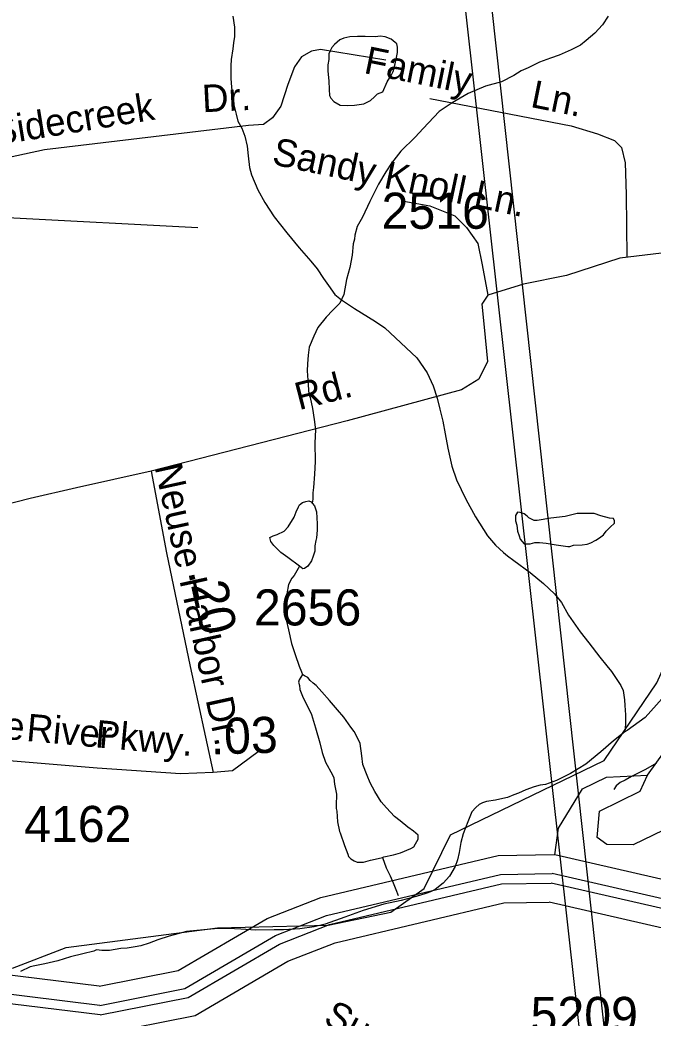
# Model space of a CAD drawing. Extents: x 2169602 to 2449496, y 721995 to 810662.
# Drawn here: x 2384505 to 2386697, y 785825 to 789281 of the extents above; entities that cross this region are included whole.
import ezdxf

# ---------------------------------------------------------------- set-up
doc = ezdxf.new("R2010")
doc.units = 0
doc.layers.add('Default', color=7, linetype='Continuous')

msp = doc.modelspace()

# ---------------------------------------------------------------- linework, layer by layer
at = {"layer": 'Default'}
for p, q in [((2384461.6, 788596.9), (2385121.3, 788562.4)), ((2386357.3, 786390.3), (2386354.6, 786390.9))]:
    msp.add_line(p, q, dxfattribs=at)
for points in [[(2385516.1, 794624.8), (2385508.5, 794499.5), (2385507.3, 794440.1), (2385504.9, 794341.8), (2385507.3, 794252), (2385509.7, 794129.4), (2386589.6, 784463), (2386562.5, 783723.6), (2379965, 774755.3), (2379098.1, 772209.8)], [(2385609.5, 794604.6), (2385600.6, 794401), (2385600.6, 794279.8), (2385602, 794189.7), (2386675.9, 784444.9), (2386646.9, 783712.3), (2380042.2, 774729.7), (2379098.1, 771950.4)], [(2384479.2, 785997.9), (2384665.1, 786069.5), (2385189.2, 786137.4), (2385572, 786146), (2385789.2, 786190.9), (2385905, 786273.7), (2385996.1, 786458.9), (2386528.2, 786717), (2386710.1, 786985.5), (2386809.1, 787203.3), (2387091.1, 787496.1), (2387140.1, 787646), (2387139.2, 787928.1), (2387089.2, 788070.2), (2387077.1, 788710.1), (2387042.3, 789229.1), (2386933.2, 789444.6), (2386940.1, 789585.5), (2387206.1, 789921.2), (2387354.1, 790285.6), (2387361.1, 790469.2)], [(2387195.1, 789620.3), (2387209.7, 789279), (2387238, 788887.3), (2387258.9, 788811.9), (2387305, 788726.1), (2387476.6, 788506.2), (2387470.3, 788481.1), (2387432.6, 788472.7), (2387139.6, 788476.9), (2386727.3, 788472.7), (2386582.9, 788455.9), (2386397.7, 788395.2), (2386249.2, 788365.9), (2386125.7, 788328.2), (2386104.7, 788296.8), (2386113.1, 788217.2), (2386123.6, 788097.8), (2386094.3, 788037.1), (2386033.6, 787999.4), (2385638.1, 787892.6), (2384959, 787718.7)], [(2385241.7, 789293.8), (2385248.3, 789255.9), (2385248.1, 789229.9), (2385248.3, 789223.8), (2385244.2, 789201.7), (2385242.3, 789180.1), (2385236.8, 789144), (2385234.7, 789122), (2385235.1, 789077.7), (2385237, 789047.9), (2385243.1, 788995.8), (2385253.6, 788954.1), (2385259.3, 788930), (2385273.7, 788906), (2385283.9, 788878.1), (2385291.7, 788844), (2385295.8, 788810.1), (2385300.3, 788770.2), (2385306.7, 788744.4), (2385328.6, 788692.4), (2385352.6, 788648.6), (2385384.8, 788598.7), (2385429.1, 788543), (2385471.4, 788491.1), (2385511.7, 788445.3), (2385533.9, 788419.3), (2385555.8, 788385.5), (2385573.9, 788361.6), (2385595.8, 788329.6), (2385618.4, 788311.9), (2385663.9, 788281.9), (2385736.7, 788236.5), (2385768.3, 788214.6), (2385879, 788111.1), (2385914.9, 788059), (2385935.4, 788013.3), (2385949.3, 787971.4), (2385959.6, 787933.4), (2385969.8, 787891.3), (2385977.8, 787847.5), (2385986.2, 787797.5), (2386000.6, 787735.7), (2386016.8, 787687.8), (2386049.2, 787621.7), (2386083, 787560.2), (2386123.6, 787494.4), (2386151.7, 787462.6), (2386179.8, 787436.4), (2386193.5, 787424.6), (2386215.9, 787408.7), (2386271.9, 787366.9), (2386318.2, 787329.1), (2386356.2, 787293.4), (2386380.3, 787263.3), (2386404.5, 787219.5), (2386445.1, 787161.8), (2386474.9, 787124.1), (2386513.4, 787074.1), (2386537.2, 787044.1), (2386553.4, 787024.2), (2386569.4, 787000.3), (2386585.4, 786976.4), (2386593.6, 786958.5), (2386598.1, 786926.6), (2386599.8, 786906.4), (2386601.6, 786874.5), (2386602.2, 786842.4), (2386600, 786816.3)], [(2386541.9, 789293.6), (2386522, 789263.4), (2386496.1, 789235.3), (2386466.2, 789209.3), (2386446.1, 789193.3), (2386414.1, 789177.1), (2386372.5, 789159), (2386342.5, 789148.5), (2386304.6, 789134.4), (2386264.6, 789114.5), (2386240.8, 789104.3), (2386214.8, 789087.9), (2386173, 789065.9), (2386117, 789051.6), (2386057.3, 789025.4), (2386001.3, 788993.3), (2385957.2, 788963.1), (2385901.7, 788904.9), (2385873.8, 788874.7), (2385824.2, 788826.7), (2385792, 788784.4), (2385772.5, 788754.5), (2385746.5, 788712.2), (2385716.7, 788652.2), (2385691.3, 788598.1), (2385673, 788565.9), (2385665, 788535.9), (2385663.6, 788521.9), (2385659.3, 788505.9), (2385655.6, 788466), (2385647.8, 788423.7), (2385636.1, 788382.1), (2385626.1, 788330.1), (2385612.6, 788299.7), (2385588.6, 788275.7), (2385564.8, 788251.7), (2385536.5, 788215.4), (2385522.9, 788185.5), (2385507, 788147.3), (2385503.1, 788119.5), (2385501, 788089.4), (2385499.6, 788065.3), (2385501.6, 788033.4), (2385505.5, 787983.6), (2385509.8, 787973.7), (2385518, 787935.5), (2385524, 787897.7), (2385528.3, 787861.8), (2385526.4, 787815.8), (2385526.8, 787751.7), (2385525, 787707.7), (2385521.3, 787661.6), (2385519.1, 787643.7), (2385519.7, 787621.7), (2385517.2, 787607.5)], [(2385761.4, 789032), (2385776.8, 789066.2), (2385791.2, 789090.4), (2385796.9, 789102.5), (2385804.7, 789128.5), (2385808.8, 789150.6), (2385812.5, 789168.3), (2385812.7, 789186.5), (2385810.2, 789198.3), (2385804.7, 789202.4), (2385790.5, 789214.3), (2385770, 789222.2), (2385752.2, 789224.1), (2385736, 789222), (2385700.7, 789223.7), (2385674.3, 789223.7), (2385646.8, 789221.8), (2385626.5, 789217.5), (2385612.3, 789211.5), (2385594.5, 789195.6), (2385584.7, 789185.3), (2385578.7, 789173.2), (2385575, 789163.2), (2385574.6, 789143.5), (2385570.7, 789125.4), (2385570.9, 789103.4), (2385575, 789069.5), (2385575.2, 789039.5), (2385577.3, 789019.3), (2385581.2, 789009.4), (2385591.6, 788997.7), (2385613.4, 788985.5), (2385637.8, 788983.8), (2385663.6, 788986), (2385695.8, 788990), (2385719, 789001.9), (2385733.3, 789014), (2385743.6, 789024.2), (2385761.4, 789032)], [(2385771.9, 789141), (2385545.7, 789178.1), (2385514.9, 789171.9), (2385479.9, 789153.4), (2385455.2, 789118.4), (2385432.6, 789056.7), (2385407.9, 788982.6), (2385379.1, 788941.4), (2385348.3, 788918.8), (2385296.9, 788914.7), (2384589.5, 788830.3), (2384337.8, 788776.5)], [(2385924.6, 789008.7), (2386414, 788913.9), (2386504.8, 788886.3), (2386564, 788862.6), (2386587.7, 788838.9), (2386600.9, 788786.3), (2386604.1, 788676.7), (2386607.1, 788458.7)], [(2385833.8, 788653.3), (2385924.6, 788637.5), (2386011.4, 788601.9), (2386050.9, 788562.4), (2386090.4, 788507.1), (2386106.2, 788432.1), (2386125.7, 788328.2)], [(2384959, 787718.7), (2384700.5, 787660.1)], [(2384959, 787718.7), (2385012.3, 787436), (2385093.9, 787042.3), (2385174.5, 786674.8)], [(2384700.5, 787660.1), (2384540.4, 787623.5), (2384115.6, 787514.6), (2383651, 787386.8)], [(2385472.5, 787389.5), (2385432.3, 787419.1), (2385408.1, 787437), (2385400.1, 787445.1), (2385384.1, 787460.9), (2385374.1, 787475), (2385370, 787489), (2385382.1, 787494.9), (2385396, 787499.3), (2385420, 787511), (2385434, 787525.2), (2385454, 787559.4), (2385461.2, 787577.4), (2385469.4, 787595.3), (2385473.3, 787601.6), (2385483.6, 787609.3), (2385495.5, 787613.6), (2385505.5, 787615.8), (2385513.3, 787611.7), (2385517.2, 787607.5)], [(2385517.2, 787607.5), (2385525.4, 787597.7), (2385531.6, 787577.7), (2385533.8, 787535.6), (2385534, 787513.7), (2385531.8, 787487.7), (2385530.1, 787477.8), (2385525.8, 787459.8), (2385526.2, 787441.8), (2385520.3, 787423.7), (2385514.1, 787407.6), (2385502.2, 787389.5), (2385490.8, 787381.5), (2385484.4, 787379.6), (2385472.5, 787389.5)], [(2386421.7, 787461.7), (2386451.6, 787463.7), (2386469.5, 787465.9), (2386481.6, 787469.7), (2386499.8, 787479.9), (2386511.9, 787487.9), (2386525.4, 787498), (2386535.5, 787510.2), (2386549.2, 787524), (2386563.6, 787538.1), (2386563.6, 787546.2), (2386561.1, 787554.2), (2386547, 787555.9), (2386517.2, 787564.1), (2386493, 787571.8), (2386471.5, 787571.8), (2386435.2, 787571.6), (2386393.2, 787561.4), (2386343.8, 787555.1), (2386295.6, 787546.9), (2386285.3, 787546.9), (2386267.5, 787556.9), (2386261.7, 787563), (2386251.5, 787570.7), (2386237.3, 787574.8), (2386227.5, 787576.7), (2386221.6, 787564.6), (2386221.6, 787546.8), (2386225.3, 787530.8), (2386227.5, 787510.6), (2386233.7, 787494.6), (2386237.8, 787482.7), (2386243.7, 787474.9), (2386251.7, 787466.8), (2386271.6, 787467), (2386287.6, 787471.1), (2386303.8, 787471.1), (2386327.6, 787469.1), (2386362, 787463.5), (2386386, 787459.4), (2386401.8, 787457.4), (2386409.8, 787457.4), (2386421.7, 787461.7)], [(2385472.5, 787389.5), (2385454.5, 787357.4), (2385446.5, 787347.7), (2385434.6, 787325.5), (2385428.8, 787293.5), (2385429, 787251.3), (2385427, 787203.4), (2385435, 787169.3), (2385445.2, 787121.5), (2385457.7, 787083.5), (2385472.3, 787043.6), (2385480.1, 787023.7), (2385483.8, 787013.8)], [(2385483.8, 787013.8), (2385471.9, 786995.7), (2385470, 786987.5), (2385472.5, 786975.8), (2385474.3, 786961.8), (2385486.2, 786933.6), (2385504.5, 786897.9), (2385514.3, 786875.7), (2385528.9, 786829.8), (2385543.2, 786778.1), (2385551, 786744), (2385563.3, 786710.2), (2385587.5, 786666.3), (2385591.4, 786656.4), (2385593.7, 786634.2), (2385601.5, 786600.1), (2385600, 786560.2), (2385600, 786550.5), (2385601.9, 786540.5), (2385604.4, 786504.4), (2385612.1, 786470.3), (2385614.2, 786466.4), (2385628.5, 786422.5), (2385640.4, 786392.6), (2385642.5, 786384.6), (2385650.5, 786376.5), (2385662.8, 786368.6), (2385672.8, 786364.6), (2385695, 786365), (2385719, 786371.1), (2385735, 786375.1), (2385761, 786380.9)], [(2385761, 786380.9), (2385764.7, 786383.2), (2385798.9, 786389.4), (2385822.3, 786397.2), (2385858.2, 786411.6), (2385868.7, 786417.3), (2385874.6, 786427.4), (2385884.5, 786443.7), (2385884.2, 786457.6), (2385868.3, 786471.4), (2385848, 786485.4), (2385821.9, 786507.2), (2385802, 786523.1), (2385773.9, 786553), (2385755.5, 786573.2), (2385733.9, 786608.9), (2385717.7, 786639), (2385707.5, 786664.8), (2385692.9, 786702.7), (2385689, 786732.5), (2385682.9, 786774.8), (2385674.9, 786792.7), (2385662.6, 786816.4), (2385650.9, 786832.4), (2385626.3, 786866.1), (2385604.8, 786892.1), (2385576.5, 786924), (2385550.4, 786953.9), (2385530.3, 786976), (2385520.1, 786984), (2385509.8, 786993.7), (2385502.2, 787003.7), (2385497.7, 787005.6), (2385489.9, 787009.7), (2385483.8, 787013.8)], [(2386735.7, 786939), (2386709.9, 786908.9), (2386670.3, 786865), (2386608, 786820.4), (2386600, 786816.3)], [(2386600, 786816.3), (2386560.2, 786784.2), (2386516.5, 786746.2), (2386464.8, 786703.7), (2386411.1, 786671.7), (2386363.1, 786647.3), (2386325.2, 786633.6), (2386306.9, 786631.5), (2386285.2, 786625.1), (2386257.1, 786615.1), (2386231.3, 786602.8), (2386215.5, 786597.1), (2386193.1, 786588.7), (2386167.1, 786582.9), (2386151.3, 786578.8), (2386121.2, 786574.4), (2386107.2, 786570.4), (2386095.3, 786564.6), (2386083.8, 786554.1), (2386069.7, 786538.4), (2386056, 786504.4), (2386040, 786462.2), (2386032, 786432.2), (2386026.4, 786398.1), (2386020.3, 786372.3), (2386012.3, 786349.9), (2385992.6, 786316), (2385970.9, 786291.7), (2385949.1, 786273.9), (2385943, 786270), (2385927.2, 786261.8), (2385910.8, 786255.8), (2385876.7, 786245.5), (2385825.3, 786231.4), (2385765.4, 786219), (2385693.2, 786196.7), (2385629.7, 786174.6), (2385561.4, 786150.1), (2385523.4, 786140), (2385473.6, 786133.7), (2385417.6, 786129.6), (2385385.8, 786129.6), (2385321.5, 786129.1), (2385269.4, 786132.9), (2385225.5, 786134.7), (2385191.5, 786134.6), (2385141.6, 786130.4), (2385081.3, 786124.1), (2385021.7, 786108), (2384981.9, 786095.7), (2384951.8, 786083.7), (2384923.7, 786075.3), (2384904, 786071.4), (2384876.1, 786067.1), (2384853.9, 786065.2), (2384814.4, 786059), (2384787.9, 786059), (2384769.9, 786060.9), (2384760.4, 786056.7), (2384722.1, 786046.6), (2384680.1, 786036.4), (2384636.4, 786022.3), (2384590.7, 786012.2), (2384556.4, 786006), (2384540.4, 786001.9), (2384506.2, 785985.6)], [(2386678, 786666.1), (2386769, 786792.1)], [(2385174.5, 786674.8), (2385060.5, 786670.6), (2384771.7, 786690.5), (2384134.9, 786742.8)], [(2385330.4, 786746), (2385241.5, 786681), (2385174.5, 786674.8)], [(2386709.2, 786707.2), (2386671, 786685), (2386623.1, 786660.6), (2386601.1, 786648.5), (2386583.3, 786640.6), (2386569.3, 786628.5), (2386561.3, 786616.4)], [(2384778.9, 785935), (2384289.6, 785995.5), (2383901.2, 786098.8), (2383484.8, 786296.2), (2383263.9, 786492.8), (2383094.6, 786692.5)], [(2386357.3, 786390.3), (2386370, 786482.1), (2386453.1, 786618.2), (2386535.9, 786659.1), (2386678, 786666.1)], [(2386802.9, 786509.3), (2386629, 786424.3), (2386536.9, 786426.2), (2386503.9, 786449.8), (2386511.9, 786541.5), (2386653, 786610.8), (2386678, 786666.1)], [(2384781.3, 785868.6), (2384277.1, 785931), (2383878.6, 786036.9), (2383448.2, 786241), (2383216.8, 786446.8), (2383035.8, 786660.4)], [(2384778.9, 785935), (2385052.6, 785989.2), (2385361.2, 786169.2), (2385547.4, 786242.3), (2386160.6, 786387.6), (2386354.6, 786390.9)], [(2387495, 785885), (2387279.4, 786139.4), (2387046.4, 786232.3), (2386357.3, 786390.3)], [(2385761, 786380.9), (2385772.9, 786345.1), (2385786.8, 786317.4), (2385796.9, 786293.1), (2385806.9, 786269.3), (2385815.1, 786249.4)], [(2384781.3, 785868.6), (2385076.2, 785926.9), (2385389.9, 786110), (2385567, 786179.5), (2386168.9, 786322.1), (2386347.7, 786325.2)], [(2387430.4, 785859.8), (2387239.9, 786084.5), (2387026.8, 786169.5), (2386347.7, 786325.2)], [(2384782.5, 785835.4), (2385088, 785895.8), (2385404.2, 786080.4), (2385576.9, 786148.2), (2386173, 786289.4), (2386344.3, 786292.3)], [(2387397.5, 785847.8), (2387220.1, 786057.1), (2387017, 786138.1), (2386344.3, 786292.3)], [(2384784.9, 785768.9), (2385111.5, 785833.6), (2385432.9, 786021.2), (2385596.5, 786085.4), (2386181.2, 786223.9), (2386337.4, 786226.5)], [(2387331.8, 785823.8), (2387180.6, 786002.2), (2386997.4, 786075.3), (2386337.4, 786226.5)], [(2384782.5, 785835.4), (2384270.8, 785898.7), (2383867.2, 786006), (2383672.2, 786098.4)]]:
    msp.add_lwpolyline(points, dxfattribs=at)

# ---------------------------------------------------------------- texts
for s, height, rotation, p in [('Family', 95, 348.5271, (2385692.7, 789097.1)), ('Dr.', 95, 2.866, (2385137.8, 788960.7)), ('Ln.', 95, 348.5271, (2386269.8, 788979.9)), ('Sidecreek', 95, 9.2478, (2384417.9, 788845.1)), ('Sandy Knoll Ln.', 95, 348.0965, (2385374.3, 788781.5)), ('Rd.', 95, 14.4423, (2385471.2, 787929.1)), ('Neuse Harbor Dr.', 95, 282.3348, (2384970.8, 787734.1)), ('.20', 125, 282.4033, (2385086.6, 787370.6)), ('Neuse', 95, 354.7672, (2384151.3, 786818.6)), ('River', 95, 354.7672, (2384524.8, 786784.4)), ('Pkwy.', 95, 354.7672, (2384763, 786762.6)), ('.03', 125, 1.6779, (2385166.9, 786737.2)), ('Sunriver Pt.', 95, 331.7216, (2385551.2, 785807.2))]:
    msp.add_text(s, height=height, rotation=rotation, dxfattribs=at).set_placement(p)
for s, p in [('2516', (2385757.2, 788557.5)), ('2656', (2385315.2, 787184)), ('4162', (2384519.3, 786434.3)), ('5209', (2386273.3, 785773.1))]:
    msp.add_text(s, height=125, dxfattribs=at).set_placement(p)

doc.saveas('drawing.dxf')
